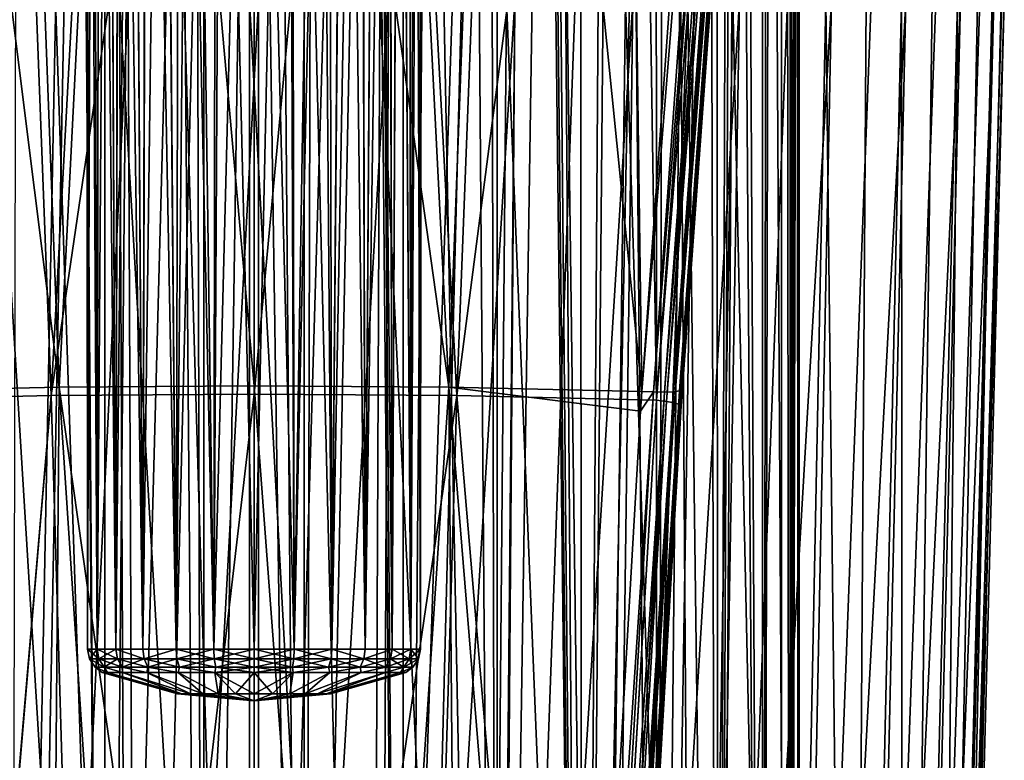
# Model space of a CAD drawing. Header units: metres. Extents: x -109 to 109, y -917 to 389.
# Tile 508 of 656: x -6 to 18, y -353 to -336. Entities that reach past the tile are written whole.
import ezdxf

# ---------------------------------------------------------------- set-up
doc = ezdxf.new("R2010")
doc.units = ezdxf.units.M
doc.layers.add('solid_24503124_XXX_01_SW0001', color=7, linetype='CONTINUOUS')
doc.layers.add('solid_24503124_XXX_01_SW0001_01', color=7, linetype='CONTINUOUS')

msp = doc.modelspace()

# ---------------------------------------------------------------- linework, layer by layer
at = {"layer": 'solid_24503124_XXX_01_SW0001'}
for points in [[(-3.557692, -390, 12.503706), (-3.557692, -103, 12.503706), (-5.794521, -103, 11.637158)], [(-5.794521, -390, 11.637158), (-3.557692, -390, 12.503706), (-5.794521, -103, 11.637158)], [(-1.199402, -390, 12.944548), (-1.199402, -103, 12.944548), (-3.557692, -103, 12.503706)], [(-3.557692, -390, 12.503706), (-1.199402, -390, 12.944548), (-3.557692, -103, 12.503706)], [(1.199402, -390, 12.944548), (1.199402, -103, 12.944548), (-1.199402, -103, 12.944548)], [(-1.199402, -390, 12.944548), (1.199402, -390, 12.944548), (-1.199402, -103, 12.944548)], [(-5.6197, -308.722595, -11.722584), (-4.213822, -309.298126, -12.298118), (-5.794586, -390, -11.637126)], [(-4.213822, -309.298126, -12.298118), (-3.557472, -390, -12.503769), (-5.794586, -390, -11.637126)], [(-4.213822, -309.298126, -12.298118), (-2.810516, -309.692566, -12.692556), (-3.557472, -390, -12.503769)], [(-2.810516, -309.692566, -12.692556), (-1.407892, -309.923553, -12.923538), (-3.557472, -390, -12.503769)], [(-1.407892, -309.923553, -12.923538), (-1.199508, -390, -12.944538), (-3.557472, -390, -12.503769)], [(-1.407892, -309.923553, -12.923538), (0, -310, -13), (-1.199508, -390, -12.944538)], [(0, -310, -13), (1.19961, -390, -12.944529), (-1.199508, -390, -12.944538)], [(-9.242851, -344.621948, -447.732666), (-4.648016, -344.521698, -448.40686), (-8.790738, -311.45105, -444.374847)], [(-4.648016, -344.521698, -448.40686), (-5.899179, -311.387421, -444.813049), (-8.790738, -311.45105, -444.374847)], [(-4.648016, -344.521698, -448.40686), (-2.961383, -311.348877, -445.078583), (-5.899179, -311.387421, -444.813049)], [(-4.648016, -344.521698, -448.40686), (0, -344.490173, -448.631805), (-2.961383, -311.348877, -445.078583)], [(0, -344.490173, -448.631805), (0.000022, -311.335968, -445.167511), (-2.961383, -311.348877, -445.078583)], [(-9.591358, -344.833862, -451.019348), (-6.097565, -311.875946, -448.775269), (-4.834893, -344.722687, -451.936066)], [(-4.834893, -344.722687, -451.936066), (-6.097565, -311.875946, -448.775269), (-3.061225, -311.837952, -449.091278)], [(-4.834893, -344.722687, -451.936066), (-3.061225, -311.837952, -449.091278), (-0.000002, -311.825226, -449.197083)], [(-3.970836, -350.76355, -122.874596), (-3.99316, -312.726898, -122.626282), (-3.836948, -312.787537, -123.522865)], [(-3.970836, -350.76355, -121.910316), (-3.943713, -312.746399, -121.723785), (-3.99316, -312.726898, -122.626282)], [(-3.970836, -350.76355, -122.874596), (-3.970836, -350.76355, -121.910316), (-3.99316, -312.726898, -122.626282)], [(-3.970836, -350.76355, -121.910316), (-3.740067, -350.76355, -120.974045), (-3.943713, -312.746399, -121.723785)], [(-3.740063, -350.76355, -123.810883), (-3.970836, -350.76355, -122.874596), (-3.836948, -312.787537, -123.522865)], [(-3.740067, -350.76355, -120.974045), (-3.687225, -312.843201, -120.84185), (-3.943713, -312.746399, -121.723785)], [(-3.740063, -350.76355, -123.810883), (-3.836948, -312.787537, -123.522865), (-3.470783, -312.919403, -124.380836)], [(-3.740067, -350.76355, -120.974045), (-3.291941, -350.76355, -120.120209), (-3.687225, -312.843201, -120.84185)], [(-3.291941, -350.76355, -120.120209), (-3.480132, -312.91626, -120.420479), (-3.687225, -312.843201, -120.84185)], [(-3.291925, -350.76355, -124.664734), (-3.740063, -350.76355, -123.810883), (-3.470783, -312.919403, -124.380836)], [(-3.291941, -350.76355, -120.120209), (-3.221632, -313.001007, -120.021576), (-3.480132, -312.91626, -120.420479)], [(-3.291925, -350.76355, -124.664734), (-3.470783, -312.919403, -124.380836), (-3.209871, -313.004761, -124.779236)], [(-3.291941, -350.76355, -120.120209), (-2.652501, -350.76355, -119.398422), (-3.221632, -313.001007, -120.021576)], [(-3.291925, -350.76355, -124.664734), (-3.209871, -313.004761, -124.779236), (-2.90109, -313.096558, -125.146301)], [(-2.652478, -350.76355, -125.386513), (-3.291925, -350.76355, -124.664734), (-2.90109, -313.096558, -125.146301)], [(-2.652501, -350.76355, -119.398422), (-2.915005, -313.092682, -119.653343), (-3.221632, -313.001007, -120.021576)], [(-2.652501, -350.76355, -119.398422), (-2.566177, -313.18515, -119.324112), (-2.915005, -313.092682, -119.653343)], [(-2.652478, -350.76355, -125.386513), (-2.90109, -313.096558, -125.146301), (-2.550211, -313.189117, -125.474083)], [(-2.652501, -350.76355, -119.398422), (-1.858908, -350.76355, -118.850639), (-2.566177, -313.18515, -119.324112)], [(-2.652478, -350.76355, -125.386513), (-2.550211, -313.189117, -125.474083), (-2.165034, -313.27655, -125.755882)], [(-1.858885, -350.76355, -125.934288), (-2.652478, -350.76355, -125.386513), (-2.165034, -313.27655, -125.755882)], [(-1.858908, -350.76355, -118.850639), (-2.182495, -313.272919, -119.040337), (-2.566177, -313.18515, -119.324112)], [(-1.858908, -350.76355, -118.850639), (-1.772144, -313.350586, -118.806442), (-2.182495, -313.272919, -119.040337)], [(-1.858885, -350.76355, -125.934288), (-2.165034, -313.27655, -125.755882), (-1.484551, -313.346313, -126.106766)], [(-1.858908, -350.76355, -118.850639), (-0.957271, -350.76355, -118.50869), (-1.772144, -313.350586, -118.806442)], [(-0.957259, -350.76355, -126.276222), (-1.858885, -350.76355, -125.934288), (-1.484551, -313.346313, -126.106766)], [(-0.957271, -350.76355, -118.50869), (-0.900248, -313.461578, -118.495079), (-1.772144, -313.350586, -118.806442)], [(-0.957259, -350.76355, -126.276222), (-1.484551, -313.346313, -126.106766), (-0.748785, -313.343964, -126.321747)], [(-0.957271, -350.76355, -118.50869), (0, -350.76355, -118.392456), (-0.900248, -313.461578, -118.495079)], [(-6.019199, -335.321045, -417.093933), (-5.552467, -388.292511, -415.787689), (-8.166162, -388.292511, -414.587494)], [(-6.216092, -335.321045, -383.477722), (-5.734091, -388.292511, -384.778412), (-2.960376, -388.292511, -384.017731)], [(-6.216092, -335.321045, -383.477722), (-2.960376, -388.292511, -384.017731), (-4.730639, -335.321045, -382.999786)], [(-4.52825, -335.321045, -417.554443), (-5.552467, -388.292511, -415.787689), (-6.019199, -335.321045, -417.093933)], [(-3.002837, -335.321045, -417.88324), (-2.770032, -388.292511, -416.515808), (-5.552467, -388.292511, -415.787689)], [(-3.002837, -335.321045, -417.88324), (-5.552467, -388.292511, -415.787689), (-4.52825, -335.321045, -417.554443)], [(-4.730639, -335.321045, -382.999786), (-2.960376, -388.292511, -384.017731), (-3.209183, -335.321045, -382.653137)], [(-3.209183, -335.321045, -382.653137), (-2.960376, -388.292511, -384.017731), (-0.09664, -388.292511, -383.750275)], [(-3.209183, -335.321045, -382.653137), (-0.09664, -388.292511, -383.750275), (-1.663303, -335.321045, -382.440399)], [(-1.454572, -335.321045, -418.077881), (-2.770032, -388.292511, -416.515808), (-3.002837, -335.321045, -417.88324)], [(0.104764, -335.321045, -418.13681), (0.09664, -388.292511, -416.749725), (-2.770032, -388.292511, -416.515808)], [(0.104764, -335.321045, -418.13681), (-2.770032, -388.292511, -416.515808), (-1.454572, -335.321045, -418.077881)], [(-1.663303, -335.321045, -382.440399), (-0.09664, -388.292511, -383.750275), (-0.104764, -335.321045, -382.36319)], [(-9.242851, -344.621948, -447.732666), (-4.922586, -377.419952, -452.78067), (-4.648016, -344.521698, -448.40686)], [(-4.648016, -344.521698, -448.40686), (-4.922586, -377.419952, -452.78067), (-2.470459, -377.395081, -453.008026)], [(-4.648016, -344.521698, -448.40686), (0.000002, -377.386749, -453.084137), (0, -344.490173, -448.631805)], [(-9.591358, -344.833862, -451.019348), (-4.834893, -344.722687, -451.936066), (-7.657522, -377.604858, -455.109009)], [(-9.242851, -344.621948, -447.732666), (-7.337974, -377.461029, -452.405151), (-4.922586, -377.419952, -452.78067)], [(-4.834893, -344.722687, -451.936066), (-7.647171, -377.804321, -455.135773), (-7.657522, -377.604858, -455.109009)], [(-4.834893, -344.722687, -451.936066), (-3.869507, -377.734222, -455.788391), (-7.647171, -377.804321, -455.135773)], [(-4.834893, -344.722687, -451.936066), (0, -344.685608, -452.241638), (-3.869507, -377.734222, -455.788391)], [(0, -344.685608, -452.241638), (0.000002, -377.71051, -456.008972), (-3.869507, -377.734222, -455.788391)], [(-3.695816, -350.997131, -120.990822), (-3.740067, -350.76355, -120.974045), (-3.970836, -350.76355, -121.910316)], [(-3.923856, -350.997131, -121.916016), (-3.970836, -350.76355, -121.910316), (-3.970836, -350.76355, -122.874596)], [(-3.923856, -350.997131, -121.916016), (-3.695816, -350.997131, -120.990822), (-3.970836, -350.76355, -121.910316)], [(-3.923856, -350.997131, -122.868896), (-3.970836, -350.76355, -122.874596), (-3.740063, -350.76355, -123.810883)], [(-3.923856, -350.997131, -122.868896), (-3.923856, -350.997131, -121.916016), (-3.970836, -350.76355, -122.874596)], [(-3.695816, -350.997131, -123.794098), (-3.923856, -350.997131, -122.868896), (-3.740063, -350.76355, -123.810883)], [(-3.252988, -350.997131, -120.147079), (-3.291941, -350.76355, -120.120209), (-3.740067, -350.76355, -120.974045)], [(-3.695816, -350.997131, -120.990822), (-3.252988, -350.997131, -120.147079), (-3.740067, -350.76355, -120.974045)], [(-3.695816, -350.997131, -123.794098), (-3.740063, -350.76355, -123.810883), (-3.291925, -350.76355, -124.664734)], [(-3.252988, -350.997131, -124.637833), (-3.695816, -350.997131, -123.794098), (-3.291925, -350.76355, -124.664734)], [(-2.621109, -350.997131, -119.433838), (-2.652501, -350.76355, -119.398422), (-3.291941, -350.76355, -120.120209)], [(-3.252988, -350.997131, -120.147079), (-2.621109, -350.997131, -119.433838), (-3.291941, -350.76355, -120.120209)], [(-2.621109, -350.997131, -125.351074), (-3.291925, -350.76355, -124.664734), (-2.652478, -350.76355, -125.386513)], [(-2.621109, -350.997131, -125.351074), (-3.252988, -350.997131, -124.637833), (-3.291925, -350.76355, -124.664734)], [(-2.621109, -350.997131, -119.433838), (-1.858908, -350.76355, -118.850639), (-2.652501, -350.76355, -119.398422)], [(-2.621109, -350.997131, -125.351074), (-2.652478, -350.76355, -125.386513), (-1.858885, -350.76355, -125.934288)], [(-2.621109, -350.997131, -119.433838), (-1.8369, -350.997131, -118.89254), (-1.858908, -350.76355, -118.850639)], [(-1.8369, -350.997131, -125.89238), (-2.621109, -350.997131, -125.351074), (-1.858885, -350.76355, -125.934288)], [(-0.945937, -350.997131, -118.554642), (-0.957271, -350.76355, -118.50869), (-1.858908, -350.76355, -118.850639)], [(-1.8369, -350.997131, -118.89254), (-0.945937, -350.997131, -118.554642), (-1.858908, -350.76355, -118.850639)], [(-1.8369, -350.997131, -125.89238), (-1.858885, -350.76355, -125.934288), (-0.957259, -350.76355, -126.276222)], [(-0.945937, -350.997131, -126.230278), (-1.8369, -350.997131, -125.89238), (-0.957259, -350.76355, -126.276222)], [(0, -350.997131, -118.439781), (0, -350.76355, -118.392456), (-0.957271, -350.76355, -118.50869)], [(-0.945937, -350.997131, -118.554642), (0, -350.997131, -118.439781), (-0.957271, -350.76355, -118.50869)], [(0.945937, -350.997131, -118.554642), (0, -350.76355, -118.392456), (0, -350.997131, -118.439781)], [(-3.569726, -351.194183, -121.038635), (-3.695816, -350.997131, -120.990822), (-3.923856, -350.997131, -121.916016)], [(-3.789986, -351.194183, -121.932266), (-3.923856, -350.997131, -121.916016), (-3.923856, -350.997131, -122.868896)], [(-3.789986, -351.194183, -121.932266), (-3.569726, -351.194183, -121.038635), (-3.923856, -350.997131, -121.916016)], [(-3.789986, -351.194183, -122.852646), (-3.923856, -350.997131, -122.868896), (-3.695816, -350.997131, -123.794098)], [(-3.789986, -351.194183, -122.852646), (-3.789986, -351.194183, -121.932266), (-3.923856, -350.997131, -122.868896)], [(-3.569726, -351.194183, -123.746277), (-3.789986, -351.194183, -122.852646), (-3.695816, -350.997131, -123.794098)], [(-3.142006, -351.194183, -120.223686), (-3.252988, -350.997131, -120.147079), (-3.695816, -350.997131, -120.990822)], [(-3.569726, -351.194183, -121.038635), (-3.142006, -351.194183, -120.223686), (-3.695816, -350.997131, -120.990822)], [(-3.569726, -351.194183, -123.746277), (-3.695816, -350.997131, -123.794098), (-3.252988, -350.997131, -124.637833)], [(-3.142006, -351.194183, -124.561226), (-3.569726, -351.194183, -123.746277), (-3.252988, -350.997131, -124.637833)], [(-2.531684, -351.194183, -119.534775), (-2.621109, -350.997131, -119.433838), (-3.252988, -350.997131, -120.147079)], [(-3.142006, -351.194183, -120.223686), (-2.531684, -351.194183, -119.534775), (-3.252988, -350.997131, -120.147079)], [(-3.142006, -351.194183, -124.561226), (-3.252988, -350.997131, -124.637833), (-2.621109, -350.997131, -125.351074)], [(-2.531684, -351.194183, -125.250137), (-3.142006, -351.194183, -124.561226), (-2.621109, -350.997131, -125.351074)], [(-1.77423, -351.194183, -119.01194), (-1.8369, -350.997131, -118.89254), (-2.621109, -350.997131, -119.433838)], [(-2.531684, -351.194183, -119.534775), (-1.77423, -351.194183, -119.01194), (-2.621109, -350.997131, -119.433838)], [(-2.531684, -351.194183, -125.250137), (-2.621109, -350.997131, -125.351074), (-1.8369, -350.997131, -125.89238)], [(-1.77423, -351.194183, -125.772972), (-2.531684, -351.194183, -125.250137), (-1.8369, -350.997131, -125.89238)], [(-0.913665, -351.194183, -118.685577), (-0.945937, -350.997131, -118.554642), (-1.8369, -350.997131, -118.89254)], [(-1.77423, -351.194183, -119.01194), (-0.913665, -351.194183, -118.685577), (-1.8369, -350.997131, -118.89254)], [(-1.77423, -351.194183, -125.772972), (-1.8369, -350.997131, -125.89238), (-0.945937, -350.997131, -126.230278)], [(-0.913665, -351.194183, -126.099342), (-1.77423, -351.194183, -125.772972), (-0.945937, -350.997131, -126.230278)], [(0, -351.194183, -118.574638), (0, -350.997131, -118.439781), (-0.945937, -350.997131, -118.554642)], [(-0.913665, -351.194183, -118.685577), (0, -351.194183, -118.574638), (-0.945937, -350.997131, -118.554642)], [(0.913665, -351.194183, -118.685577), (0, -350.997131, -118.439781), (0, -351.194183, -118.574638)], [(0.913665, -351.194183, -118.685577), (0.945937, -350.997131, -118.554642), (0, -350.997131, -118.439781)], [(-3.789986, -351.194183, -122.852646), (-3.493782, -351.322937, -123.328583), (-3.617021, -351.322937, -122.392426)], [(-3.569726, -351.194183, -123.746277), (-3.493782, -351.322937, -123.328583), (-3.789986, -351.194183, -122.852646)], [(-3.789986, -351.194183, -121.932266), (-3.617021, -351.322937, -122.392426), (-3.493766, -351.322937, -121.456276)], [(-3.789986, -351.194183, -122.852646), (-3.617021, -351.322937, -122.392426), (-3.789986, -351.194183, -121.932266)], [(-3.789986, -351.194183, -121.932266), (-3.493766, -351.322937, -121.456276), (-3.569726, -351.194183, -121.038635)], [(-1.826507, -351.829285, -122.614235), (-3.617021, -351.322937, -122.392426), (-3.493782, -351.322937, -123.328583)], [(-1.826507, -351.829285, -122.170677), (-3.493766, -351.322937, -121.456276), (-3.617021, -351.322937, -122.392426)], [(-1.826507, -351.829285, -122.614235), (-1.826507, -351.829285, -122.170677), (-3.617021, -351.322937, -122.392426)], [(-3.569726, -351.194183, -123.746277), (-3.132433, -351.322937, -124.200966), (-3.493782, -351.322937, -123.328583)], [(-3.142006, -351.194183, -124.561226), (-3.132433, -351.322937, -124.200966), (-3.569726, -351.194183, -123.746277)], [(-3.569726, -351.194183, -121.038635), (-3.493766, -351.322937, -121.456276), (-3.132419, -351.322937, -120.583923)], [(-3.569726, -351.194183, -121.038635), (-3.132419, -351.322937, -120.583923), (-3.142006, -351.194183, -120.223686)], [(-1.720357, -351.829285, -123.044899), (-3.493782, -351.322937, -123.328583), (-3.132433, -351.322937, -124.200966)], [(-1.720357, -351.829285, -123.044899), (-1.826507, -351.829285, -122.614235), (-3.493782, -351.322937, -123.328583)], [(-1.720357, -351.829285, -121.740013), (-3.132419, -351.322937, -120.583923), (-3.493766, -351.322937, -121.456276)], [(-1.826507, -351.829285, -122.170677), (-1.720357, -351.829285, -121.740013), (-3.493766, -351.322937, -121.456276)], [(-3.142006, -351.194183, -124.561226), (-2.557611, -351.322937, -124.950089), (-3.132433, -351.322937, -124.200966)], [(-2.531684, -351.194183, -125.250137), (-2.557611, -351.322937, -124.950089), (-3.142006, -351.194183, -124.561226)], [(-3.142006, -351.194183, -120.223686), (-3.132419, -351.322937, -120.583923), (-2.557601, -351.322937, -119.834816)], [(-3.142006, -351.194183, -120.223686), (-2.557601, -351.322937, -119.834816), (-2.531684, -351.194183, -119.534775)], [(-1.514226, -351.829285, -123.437653), (-3.132433, -351.322937, -124.200966), (-2.557611, -351.322937, -124.950089)], [(-1.514226, -351.829285, -123.437653), (-1.720357, -351.829285, -123.044899), (-3.132433, -351.322937, -124.200966)], [(-1.514226, -351.829285, -121.34726), (-2.557601, -351.322937, -119.834816), (-3.132419, -351.322937, -120.583923)], [(-1.720357, -351.829285, -121.740013), (-1.514226, -351.829285, -121.34726), (-3.132419, -351.322937, -120.583923)], [(-2.531684, -351.194183, -125.250137), (-1.808502, -351.322937, -125.524895), (-2.557611, -351.322937, -124.950089)], [(-1.220094, -351.829285, -123.769661), (-2.557611, -351.322937, -124.950089), (-1.808502, -351.322937, -125.524895)], [(-1.220094, -351.829285, -123.769661), (-1.514226, -351.829285, -123.437653), (-2.557611, -351.322937, -124.950089)], [(-2.531684, -351.194183, -119.534775), (-2.557601, -351.322937, -119.834816), (-1.808491, -351.322937, -119.26001)], [(-1.220094, -351.829285, -121.015259), (-1.808491, -351.322937, -119.26001), (-2.557601, -351.322937, -119.834816)], [(-1.514226, -351.829285, -121.34726), (-1.220094, -351.829285, -121.015259), (-2.557601, -351.322937, -119.834816)], [(-1.77423, -351.194183, -125.772972), (-1.808502, -351.322937, -125.524895), (-2.531684, -351.194183, -125.250137)], [(-2.531684, -351.194183, -119.534775), (-1.808491, -351.322937, -119.26001), (-1.77423, -351.194183, -119.01194)], [(-1.77423, -351.194183, -125.772972), (-0.936148, -351.322937, -125.88623), (-1.808502, -351.322937, -125.524895)], [(-0.855055, -351.829285, -124.021629), (-1.808502, -351.322937, -125.524895), (-0.936148, -351.322937, -125.88623)], [(-0.855055, -351.829285, -124.021629), (-1.220094, -351.829285, -123.769661), (-1.808502, -351.322937, -125.524895)], [(-1.77423, -351.194183, -119.01194), (-1.808491, -351.322937, -119.26001), (-0.93609, -351.322937, -118.898666)], [(-0.855055, -351.829285, -120.763283), (-0.93609, -351.322937, -118.898666), (-1.808491, -351.322937, -119.26001)], [(-1.220094, -351.829285, -121.015259), (-0.855055, -351.829285, -120.763283), (-1.808491, -351.322937, -119.26001)], [(-0.913665, -351.194183, -126.099342), (-0.936148, -351.322937, -125.88623), (-1.77423, -351.194183, -125.772972)], [(-1.77423, -351.194183, -119.01194), (-0.93609, -351.322937, -118.898666), (-0.913665, -351.194183, -118.685577)], [(0, -351.194183, -126.210281), (0, -351.322937, -126.009476), (-0.936148, -351.322937, -125.88623)], [(0, -351.194183, -126.210281), (-0.936148, -351.322937, -125.88623), (-0.913665, -351.194183, -126.099342)], [(-0.440322, -351.829285, -124.178917), (-0.855055, -351.829285, -124.021629), (-0.936148, -351.322937, -125.88623)], [(-0.440322, -351.829285, -120.606003), (0, -351.829285, -120.552536), (-0.93609, -351.322937, -118.898666)], [(-0.855055, -351.829285, -120.763283), (-0.440322, -351.829285, -120.606003), (-0.93609, -351.322937, -118.898666)], [(-0.913665, -351.194183, -118.685577), (0, -351.322937, -118.775436), (0, -351.194183, -118.574638)], [(-1.826507, -351.829285, -122.170677), (0, -352, -122.392456), (-1.720357, -351.829285, -121.740013)], [(-1.826507, -351.829285, -122.614235), (0, -352, -122.392456), (-1.826507, -351.829285, -122.170677)], [(-1.720357, -351.829285, -123.044899), (0, -352, -122.392456), (-1.826507, -351.829285, -122.614235)], [(-1.720357, -351.829285, -121.740013), (0, -352, -122.392456), (-1.514226, -351.829285, -121.34726)], [(-1.514226, -351.829285, -123.437653), (0, -352, -122.392456), (-1.720357, -351.829285, -123.044899)], [(-1.514226, -351.829285, -121.34726), (0, -352, -122.392456), (-1.220094, -351.829285, -121.015259)], [(-1.220094, -351.829285, -123.769661), (0, -352, -122.392456), (-1.514226, -351.829285, -123.437653)], [(-1.220094, -351.829285, -121.015259), (0, -352, -122.392456), (-0.855055, -351.829285, -120.763283)], [(-0.855055, -351.829285, -124.021629), (0, -352, -122.392456), (-1.220094, -351.829285, -123.769661)], [(-0.855055, -351.829285, -120.763283), (0, -352, -122.392456), (-0.440322, -351.829285, -120.606003)], [(-0.440322, -351.829285, -124.178917), (0, -352, -122.392456), (-0.855055, -351.829285, -124.021629)]]:
    msp.add_3dface(points, dxfattribs=at)
at = {"layer": 'solid_24503124_XXX_01_SW0001_01'}
for points in [[(3.557692, -390, 12.503706), (3.557692, -103, 12.503706), (1.199402, -103, 12.944548)], [(1.199402, -390, 12.944548), (3.557692, -390, 12.503706), (1.199402, -103, 12.944548)], [(5.794521, -390, 11.637158), (5.794521, -103, 11.637158), (3.557692, -103, 12.503706)], [(3.557692, -390, 12.503706), (5.794521, -390, 11.637158), (3.557692, -103, 12.503706)], [(6.604911, -285.000854, 11.197104), (5.794521, -103, 11.637158), (5.794521, -390, 11.637158)], [(11.473678, -297.725769, -6.11185), (12.12214, -103, -4.696138), (12.122142, -390, -4.696133)], [(12.122142, -390, -4.696133), (12.12214, -103, -4.696138), (12.778635, -103, -2.388779)], [(12.778636, -390, -2.388776), (12.122142, -390, -4.696133), (12.778635, -103, -2.388779)], [(12.778636, -390, -2.388776), (12.778635, -103, -2.388779), (13, -103)], [(12.778636, -390, -2.388776), (13, -103), (13, -272.08847)], [(12.778636, -390, -2.388776), (13, -272.08847), (13, -297.91153)], [(6.604911, -285.000854, 11.197104), (5.794521, -390, 11.637158), (7.834294, -390, 10.374181)], [(6.719104, -286.493469, 11.128955), (6.604911, -285.000854, 11.197104), (7.834294, -390, 10.374181)], [(7.085946, -288.083557, 10.899054), (6.719104, -286.493469, 11.128955), (7.834294, -390, 10.374181)], [(7.755236, -289.852539, 10.433423), (7.085946, -288.083557, 10.899054), (7.834294, -390, 10.374181)], [(8.713573, -291.730743, 9.647469), (7.755236, -289.852539, 10.433423), (7.834294, -390, 10.374181)], [(8.713573, -291.730743, 9.647469), (7.834294, -390, 10.374181), (9.607066, -390, 8.758096)], [(9.804378, -293.512207, 8.536638), (8.713573, -291.730743, 9.647469), (9.607066, -390, 8.758096)], [(9.804378, -293.512207, 8.536638), (9.607066, -390, 8.758096), (11.052835, -390, 6.84358)], [(10.812703, -294.99176, 7.217024), (9.804378, -293.512207, 8.536638), (11.052835, -390, 6.84358)], [(11.634952, -296.125641, 5.798957), (10.812703, -294.99176, 7.217024), (11.052835, -390, 6.84358)], [(11.634952, -296.125641, 5.798957), (11.052835, -390, 6.84358), (12.122123, -390, 4.696183)], [(12.252804, -296.945709, 4.343824), (11.634952, -296.125641, 5.798957), (12.122123, -390, 4.696183)], [(12.252804, -296.945709, 4.343824), (12.122123, -390, 4.696183), (12.778644, -390, 2.388729)], [(12.677819, -297.497833, 2.876266), (12.252804, -296.945709, 4.343824), (12.778644, -390, 2.388729)], [(12.921742, -297.813049, 1.424283), (12.677819, -297.497833, 2.876266), (12.778644, -390, 2.388729)], [(11.473678, -297.725769, -6.11185), (12.122142, -390, -4.696133), (11.052779, -390, -6.843673)], [(11.343034, -299.232788, -6.35103), (11.473678, -297.725769, -6.11185), (11.052779, -390, -6.843673)], [(12.921742, -297.813049, 1.424283), (12.778644, -390, 2.388729), (13, -390)], [(13, -297.91153), (12.921742, -297.813049, 1.424283), (13, -390)], [(12.778636, -390, -2.388776), (13, -297.91153), (13, -390)], [(11.039207, -300.872162, -6.86556), (11.343034, -299.232788, -6.35103), (11.052779, -390, -6.843673)], [(11.039207, -300.872162, -6.86556), (11.052779, -390, -6.843673), (9.607141, -390, -8.758013)], [(10.472744, -302.698151, -7.702054), (11.039207, -300.872162, -6.86556), (9.607141, -390, -8.758013)], [(9.5764, -304.582245, -8.791619), (10.472744, -302.698151, -7.702054), (9.607141, -390, -8.758013)], [(9.5764, -304.582245, -8.791619), (9.607141, -390, -8.758013), (7.834188, -390, -10.374262)], [(8.403482, -306.276123, -9.918744), (9.5764, -304.582245, -8.791619), (7.834188, -390, -10.374262)], [(7.048429, -307.667633, -10.923353), (8.403482, -306.276123, -9.918744), (7.834188, -390, -10.374262)], [(5.6197, -308.722595, -11.722584), (7.048429, -307.667633, -10.923353), (5.79467, -390, -11.637084)], [(7.048429, -307.667633, -10.923353), (7.834188, -390, -10.374262), (5.79467, -390, -11.637084)], [(5.6197, -308.722595, -11.722584), (5.79467, -390, -11.637084), (3.557568, -390, -12.503741)], [(4.216457, -309.297211, -12.297215), (5.6197, -308.722595, -11.722584), (3.557568, -390, -12.503741)], [(2.808654, -309.692963, -12.692969), (4.216457, -309.297211, -12.297215), (3.557568, -390, -12.503741)], [(2.808654, -309.692963, -12.692969), (3.557568, -390, -12.503741), (1.19961, -390, -12.944529)], [(1.399617, -309.924438, -12.924437), (2.808654, -309.692963, -12.692969), (1.19961, -390, -12.944529)], [(0, -310, -13), (1.399617, -309.924438, -12.924437), (1.19961, -390, -12.944529)], [(0, -344.490173, -448.631805), (4.648016, -344.521698, -448.40686), (0.000022, -311.335968, -445.167511)], [(4.648016, -344.521698, -448.40686), (2.961424, -311.348877, -445.078583), (0.000022, -311.335968, -445.167511)], [(4.648016, -344.521698, -448.40686), (5.899212, -311.387421, -444.813049), (2.961424, -311.348877, -445.078583)], [(4.648016, -344.521698, -448.40686), (9.242849, -344.622009, -447.732666), (5.899212, -311.387421, -444.813049)], [(9.242849, -344.622009, -447.732666), (8.790757, -311.45105, -444.374847), (5.899212, -311.387421, -444.813049)], [(9.242849, -344.622009, -447.732666), (11.600146, -311.707001, -443.788971), (8.790757, -311.45105, -444.374847)], [(11.88449, -311.731506, -443.773163), (11.600146, -311.707001, -443.788971), (9.242849, -344.622009, -447.732666)], [(-4.834893, -344.722687, -451.936066), (-0.000002, -311.825226, -449.197083), (0, -344.685608, -452.241638)], [(0, -344.685608, -452.241638), (-0.000002, -311.825226, -449.197083), (3.061221, -311.837952, -449.091278)], [(0, -344.685608, -452.241638), (3.061221, -311.837952, -449.091278), (4.834893, -344.722687, -451.936066)], [(4.834893, -344.722687, -451.936066), (3.061221, -311.837952, -449.091278), (6.097562, -311.875946, -448.775269)], [(4.834893, -344.722687, -451.936066), (6.097562, -311.875946, -448.775269), (9.084633, -311.938721, -448.253235)], [(4.834893, -344.722687, -451.936066), (9.084633, -311.938721, -448.253235), (9.591358, -344.833862, -451.019348)], [(9.591358, -344.833862, -451.019348), (9.084633, -311.938721, -448.253235), (11.999027, -312.025452, -447.532227)], [(9.521273, -344.635376, -447.728149), (11.88449, -311.731506, -443.773163), (9.242849, -344.622009, -447.732666)], [(9.521273, -344.635376, -447.728149), (12.157128, -311.743988, -443.858093), (11.88449, -311.731506, -443.773163)], [(9.784682, -344.640717, -447.819427), (12.157128, -311.743988, -443.858093), (9.521273, -344.635376, -447.728149)], [(9.784682, -344.640717, -447.819427), (12.383258, -311.74292, -444.032928), (12.157128, -311.743988, -443.858093)], [(10.001331, -344.631989, -447.994751), (12.383258, -311.74292, -444.032928), (9.784682, -344.640717, -447.819427)], [(10.001331, -344.631989, -447.994751), (12.53401, -311.728394, -444.27533), (12.383258, -311.74292, -444.032928)], [(10.144904, -344.61026, -448.232788), (12.53401, -311.728394, -444.27533), (10.001331, -344.631989, -447.994751)], [(10.144904, -344.61026, -448.232788), (10.197534, -344.584656, -448.505493), (12.53401, -311.728394, -444.27533)], [(12.53401, -311.728394, -444.27533), (10.197534, -344.584656, -448.505493), (11.299844, -328.614136, -446.500305)], [(12.233603, -312.05484, -447.422729), (9.591358, -344.833862, -451.019348), (11.999027, -312.025452, -447.532227)], [(12.233603, -312.05484, -447.422729), (9.832156, -344.862244, -450.913177), (9.591358, -344.833862, -451.019348)], [(12.233603, -312.05484, -447.422729), (12.41993, -312.087128, -447.24353), (9.832156, -344.862244, -450.913177)], [(12.41993, -312.087128, -447.24353), (10.02436, -344.895477, -450.734344), (9.832156, -344.862244, -450.913177)], [(12.41993, -312.087128, -447.24353), (12.538246, -312.118896, -447.013611), (10.02436, -344.895477, -450.734344)], [(12.538246, -312.118896, -447.013611), (10.146963, -344.930267, -450.502411), (10.02436, -344.895477, -450.734344)], [(12.538246, -312.118896, -447.013611), (12.576003, -312.146729, -446.757324), (10.146963, -344.930267, -450.502411)], [(10.146963, -344.930267, -450.502411), (12.576003, -312.146729, -446.757324), (10.186554, -344.962769, -450.242767)], [(10.186554, -344.962769, -450.242767), (12.576003, -312.146729, -446.757324), (10.197534, -344.584656, -448.505493)], [(12.576003, -312.146729, -446.757324), (11.299844, -328.614136, -446.500305), (10.197534, -344.584656, -448.505493)], [(3.740067, -350.76355, -123.810867), (3.470787, -312.919403, -124.380836), (3.836951, -312.787537, -123.522858)], [(3.740063, -350.76355, -120.97403), (3.687126, -312.843231, -120.841614), (3.479981, -312.91629, -120.420219)], [(3.740063, -350.76355, -120.97403), (3.943689, -312.746399, -121.72364), (3.687126, -312.843231, -120.841614)], [(3.740063, -350.76355, -120.97403), (3.970836, -350.76355, -121.910316), (3.943689, -312.746399, -121.72364)], [(3.970836, -350.76355, -122.874603), (3.740067, -350.76355, -123.810867), (3.836951, -312.787537, -123.522858)], [(3.970836, -350.76355, -122.874603), (3.836951, -312.787537, -123.522858), (3.993163, -312.726898, -122.626236)], [(3.970836, -350.76355, -121.910316), (3.993163, -312.726898, -122.626236), (3.943689, -312.746399, -121.72364)], [(3.970836, -350.76355, -121.910316), (3.970836, -350.76355, -122.874603), (3.993163, -312.726898, -122.626236)], [(2.652501, -350.76355, -125.38649), (2.550212, -313.189117, -125.474083), (2.901091, -313.096558, -125.146301)], [(2.652478, -350.76355, -119.398399), (2.914765, -313.092743, -119.653091), (2.565923, -313.185211, -119.323898)], [(2.652478, -350.76355, -119.398399), (3.291925, -350.76355, -120.120186), (2.914765, -313.092743, -119.653091)], [(2.652501, -350.76355, -125.38649), (2.901091, -313.096558, -125.146301), (3.209873, -313.00473, -124.779236)], [(3.291941, -350.76355, -124.664711), (2.652501, -350.76355, -125.38649), (3.209873, -313.00473, -124.779236)], [(3.291925, -350.76355, -120.120186), (3.22143, -313.001068, -120.021301), (2.914765, -313.092743, -119.653091)], [(3.291941, -350.76355, -124.664711), (3.209873, -313.00473, -124.779236), (3.470787, -312.919403, -124.380836)], [(3.291925, -350.76355, -120.120186), (3.479981, -312.91629, -120.420219), (3.22143, -313.001068, -120.021301)], [(3.291925, -350.76355, -120.120186), (3.740063, -350.76355, -120.97403), (3.479981, -312.91629, -120.420219)], [(3.740067, -350.76355, -123.810867), (3.291941, -350.76355, -124.664711), (3.470787, -312.919403, -124.380836)], [(-0.957259, -350.76355, -126.276222), (0, -313.3349, -126.392456), (0, -350.76355, -126.392456)], [(-0.957259, -350.76355, -126.276222), (-0.748785, -313.343964, -126.321747), (0, -313.3349, -126.392456)], [(0, -350.76355, -126.392456), (0, -313.3349, -126.392456), (0.810462, -313.345154, -126.309494)], [(0.957271, -350.76355, -126.276222), (0, -350.76355, -126.392456), (0.810462, -313.345154, -126.309494)], [(0.957271, -350.76355, -126.276222), (0.810462, -313.345154, -126.309494), (1.564037, -313.343506, -126.074005)], [(0.957259, -350.76355, -118.50869), (1.771927, -313.350616, -118.806335), (0.900156, -313.461578, -118.495056)], [(0.957259, -350.76355, -118.50869), (1.858885, -350.76355, -118.850632), (1.771927, -313.350616, -118.806335)], [(1.858908, -350.76355, -125.934273), (0.957271, -350.76355, -126.276222), (1.564037, -313.343506, -126.074005)], [(1.858908, -350.76355, -125.934273), (1.564037, -313.343506, -126.074005), (2.165034, -313.27655, -125.755882)], [(1.858885, -350.76355, -118.850632), (2.18225, -313.27298, -119.040176), (1.771927, -313.350616, -118.806335)], [(1.858885, -350.76355, -118.850632), (2.652478, -350.76355, -119.398399), (2.18225, -313.27298, -119.040176)], [(1.858908, -350.76355, -125.934273), (2.165034, -313.27655, -125.755882), (2.550212, -313.189117, -125.474083)], [(2.652501, -350.76355, -125.38649), (1.858908, -350.76355, -125.934273), (2.550212, -313.189117, -125.474083)], [(2.652478, -350.76355, -119.398399), (2.565923, -313.185211, -119.323898), (2.18225, -313.27298, -119.040176)], [(-0.900248, -313.461578, -118.495079), (0, -350.76355, -118.392456), (0, -313.5, -118.392456)], [(0.957259, -350.76355, -118.50869), (0.900156, -313.461578, -118.495056), (0, -313.5, -118.392456)], [(0.957259, -350.76355, -118.50869), (0, -313.5, -118.392456), (0, -350.76355, -118.392456)], [(-0.104764, -335.321045, -382.36319), (-0.09664, -388.292511, -383.750275), (2.770032, -388.292511, -383.984192)], [(1.454572, -335.321045, -382.422119), (-0.104764, -335.321045, -382.36319), (2.770032, -388.292511, -383.984192)], [(3.209183, -335.321045, -417.846863), (2.960376, -388.292511, -416.482269), (0.09664, -388.292511, -416.749725)], [(1.663303, -335.321045, -418.059601), (0.09664, -388.292511, -416.749725), (0.104764, -335.321045, -418.13681)], [(3.209183, -335.321045, -417.846863), (0.09664, -388.292511, -416.749725), (1.663303, -335.321045, -418.059601)], [(1.454572, -335.321045, -382.422119), (2.770032, -388.292511, -383.984192), (3.002837, -335.321045, -382.61676)], [(3.002837, -335.321045, -382.61676), (2.770032, -388.292511, -383.984192), (5.552467, -388.292511, -384.712311)], [(6.216092, -335.321045, -417.022278), (5.734091, -388.292511, -415.721588), (2.960376, -388.292511, -416.482269)], [(4.730639, -335.321045, -417.500214), (2.960376, -388.292511, -416.482269), (3.209183, -335.321045, -417.846863)], [(6.216092, -335.321045, -417.022278), (2.960376, -388.292511, -416.482269), (4.730639, -335.321045, -417.500214)], [(3.002837, -335.321045, -382.61676), (5.552467, -388.292511, -384.712311), (4.52825, -335.321045, -382.945557)], [(4.52825, -335.321045, -382.945557), (5.552467, -388.292511, -384.712311), (6.019199, -335.321045, -383.406067)], [(6.019199, -335.321045, -383.406067), (5.552467, -388.292511, -384.712311), (8.166162, -388.292511, -385.912506)], [(9.034129, -335.321045, -415.688049), (8.333549, -388.292511, -414.490845), (5.734091, -388.292511, -415.721588)], [(7.654237, -335.321045, -416.416656), (5.734091, -388.292511, -415.721588), (6.216092, -335.321045, -417.022278)], [(9.034129, -335.321045, -415.688049), (5.734091, -388.292511, -415.721588), (7.654237, -335.321045, -416.416656)], [(6.019199, -335.321045, -383.406067), (8.166162, -388.292511, -385.912506), (7.46434, -335.321045, -383.994781)], [(7.46434, -335.321045, -383.994781), (8.166162, -388.292511, -385.912506), (8.852672, -335.321045, -384.707184)], [(8.852672, -335.321045, -384.707184), (8.166162, -388.292511, -385.912506), (10.531743, -388.292511, -387.54834)], [(11.577668, -335.321045, -413.884735), (10.679805, -388.292511, -412.827423), (8.333549, -388.292511, -414.490845)], [(10.345265, -335.321045, -414.841919), (8.333549, -388.292511, -414.490845), (9.034129, -335.321045, -415.688049)], [(11.577668, -335.321045, -413.884735), (8.333549, -388.292511, -414.490845), (10.345265, -335.321045, -414.841919)], [(8.852672, -335.321045, -384.707184), (10.531743, -388.292511, -387.54834), (10.173629, -335.321045, -385.537903)], [(10.173629, -335.321045, -385.537903), (10.531743, -388.292511, -387.54834), (11.417159, -335.321045, -386.48056)], [(11.417159, -335.321045, -386.48056), (10.531743, -388.292511, -387.54834), (12.577357, -388.292511, -389.570099)], [(13.769425, -335.321045, -411.667145), (12.701596, -388.292511, -410.78183), (10.679805, -388.292511, -412.827423)], [(12.721957, -335.321045, -412.823792), (10.679805, -388.292511, -412.827423), (11.577668, -335.321045, -413.884735)], [(13.769425, -335.321045, -411.667145), (10.679805, -388.292511, -412.827423), (12.721957, -335.321045, -412.823792)], [(11.417159, -335.321045, -386.48056), (12.577357, -388.292511, -389.570099), (12.573798, -335.321045, -387.528046)], [(12.573798, -335.321045, -387.528046), (12.577357, -388.292511, -389.570099), (13.634743, -335.321045, -388.672333)], [(13.634743, -335.321045, -388.672333), (12.577357, -388.292511, -389.570099), (14.240854, -388.292511, -391.916443)], [(15.542806, -335.321045, -409.102661), (14.337494, -388.292511, -408.416168), (12.701596, -388.292511, -410.78183)], [(14.712099, -335.321045, -410.423615), (12.701596, -388.292511, -410.78183), (13.769425, -335.321045, -411.667145)], [(15.542806, -335.321045, -409.102661), (12.701596, -388.292511, -410.78183), (14.712099, -335.321045, -410.423615)], [(13.634743, -335.321045, -388.672333), (14.240854, -388.292511, -391.916443), (14.591919, -335.321045, -389.904724)], [(15.438041, -335.321045, -391.215881), (14.240854, -388.292511, -391.916443), (15.471628, -388.292511, -394.516022)], [(14.591919, -335.321045, -389.904724), (14.240854, -388.292511, -391.916443), (15.438041, -335.321045, -391.215881)], [(16.843925, -335.321045, -406.269196), (15.537734, -388.292511, -405.802368), (14.337494, -388.292511, -408.416168)], [(16.255222, -335.321045, -407.714325), (14.337494, -388.292511, -408.416168), (15.542806, -335.321045, -409.102661)], [(16.843925, -335.321045, -406.269196), (14.337494, -388.292511, -408.416168), (16.255222, -335.321045, -407.714325)], [(15.438041, -335.321045, -391.215881), (15.471628, -388.292511, -394.516022), (16.166672, -335.321045, -392.595764)], [(16.772263, -335.321045, -394.033905), (15.471628, -388.292511, -394.516022), (16.232271, -388.292511, -397.289734)], [(16.166672, -335.321045, -392.595764), (15.471628, -388.292511, -394.516022), (16.772263, -335.321045, -394.033905)], [(17.633251, -335.321045, -403.252838), (16.265835, -388.292511, -403.019928), (15.537734, -388.292511, -405.802368)], [(17.304438, -335.321045, -404.778259), (15.537734, -388.292511, -405.802368), (16.843925, -335.321045, -406.269196)], [(17.633251, -335.321045, -403.252838), (15.537734, -388.292511, -405.802368), (17.304438, -335.321045, -404.778259)], [(17.596867, -335.321045, -397.040802), (16.232271, -388.292511, -397.289734), (16.499712, -388.292511, -400.153351)], [(17.250208, -335.321045, -395.519348), (16.232271, -388.292511, -397.289734), (17.596867, -335.321045, -397.040802)], [(16.772263, -335.321045, -394.033905), (16.232271, -388.292511, -397.289734), (17.250208, -335.321045, -395.519348)], [(17.886801, -335.321045, -400.145233), (16.499712, -388.292511, -400.153351), (16.265835, -388.292511, -403.019928)], [(17.827866, -335.321045, -401.704559), (16.265835, -388.292511, -403.019928), (17.633251, -335.321045, -403.252838)], [(17.886801, -335.321045, -400.145233), (16.265835, -388.292511, -403.019928), (17.827866, -335.321045, -401.704559)], [(17.809605, -335.321045, -398.5867), (16.499712, -388.292511, -400.153351), (17.886801, -335.321045, -400.145233)], [(17.596867, -335.321045, -397.040802), (16.499712, -388.292511, -400.153351), (17.809605, -335.321045, -398.5867)], [(-4.648016, -344.521698, -448.40686), (-2.470459, -377.395081, -453.008026), (0.000002, -377.386749, -453.084137)], [(0, -344.490173, -448.631805), (0.000002, -377.386749, -453.084137), (2.470462, -377.395081, -453.008026)], [(0, -344.490173, -448.631805), (2.470462, -377.395081, -453.008026), (4.648016, -344.521698, -448.40686)], [(4.648016, -344.521698, -448.40686), (2.470462, -377.395081, -453.008026), (4.922588, -377.419952, -452.78067)], [(4.648016, -344.521698, -448.40686), (4.922588, -377.419952, -452.78067), (7.337974, -377.461029, -452.405151)], [(9.212687, -345.090027, -447.793854), (4.648016, -344.521698, -448.40686), (7.337974, -377.461029, -452.405151)], [(9.212687, -345.090027, -447.793854), (9.242849, -344.622009, -447.732666), (4.648016, -344.521698, -448.40686)], [(0, -344.685608, -452.241638), (4.834893, -344.722687, -451.936066), (0.000002, -377.71051, -456.008972)], [(4.834893, -344.722687, -451.936066), (3.869509, -377.734222, -455.788391), (0.000002, -377.71051, -456.008972)], [(4.834893, -344.722687, -451.936066), (7.647171, -377.804321, -455.135773), (3.869509, -377.734222, -455.788391)], [(4.834893, -344.722687, -451.936066), (9.591358, -344.833862, -451.019348), (7.647171, -377.804321, -455.135773)], [(9.521273, -344.635376, -447.728149), (9.212687, -345.090027, -447.793854), (7.337974, -377.461029, -452.405151)], [(7.615067, -377.475372, -452.403961), (9.521273, -344.635376, -447.728149), (7.337974, -377.461029, -452.405151)], [(7.615067, -377.475372, -452.403961), (9.784682, -344.640717, -447.819427), (9.521273, -344.635376, -447.728149)], [(7.615067, -377.475372, -452.403961), (7.876643, -377.474457, -452.496521), (9.784682, -344.640717, -447.819427)], [(7.876643, -377.474457, -452.496521), (10.001331, -344.631989, -447.994751), (9.784682, -344.640717, -447.819427)], [(7.876643, -377.474457, -452.496521), (8.091237, -377.458344, -452.671661), (10.001331, -344.631989, -447.994751)], [(8.091237, -377.458344, -452.671661), (10.144904, -344.61026, -448.232788), (10.001331, -344.631989, -447.994751)], [(8.091237, -377.458344, -452.671661), (8.233033, -377.428986, -452.908356), (10.144904, -344.61026, -448.232788)], [(8.233033, -377.428986, -452.908356), (8.284976, -377.389954, -453.178101), (10.144904, -344.61026, -448.232788)], [(10.144904, -344.61026, -448.232788), (8.284976, -377.389954, -453.178101), (10.153558, -345.257568, -448.593658)], [(9.521273, -344.635376, -447.728149), (9.242849, -344.622009, -447.732666), (9.212687, -345.090027, -447.793854)], [(10.144904, -344.61026, -448.232788), (10.153558, -345.257568, -448.593658), (10.197534, -344.584656, -448.505493)], [(10.186554, -344.962769, -450.242767), (10.197534, -344.584656, -448.505493), (10.153558, -345.257568, -448.593658)], [(9.591358, -344.833862, -451.019348), (7.657522, -377.604858, -455.109009), (7.647171, -377.804321, -455.135773)], [(9.832156, -344.862244, -450.913177), (7.657522, -377.604858, -455.109009), (9.591358, -344.833862, -451.019348)], [(9.832156, -344.862244, -450.913177), (7.905447, -377.631226, -455.006805), (7.657522, -377.604858, -455.109009)], [(10.02436, -344.895477, -450.734344), (7.905447, -377.631226, -455.006805), (9.832156, -344.862244, -450.913177)], [(10.02436, -344.895477, -450.734344), (8.104557, -377.665314, -454.828461), (7.905447, -377.631226, -455.006805)], [(10.146963, -344.930267, -450.502411), (8.104557, -377.665314, -454.828461), (10.02436, -344.895477, -450.734344)], [(10.146963, -344.930267, -450.502411), (8.232264, -377.703186, -454.594238), (8.104557, -377.665314, -454.828461)], [(10.146963, -344.930267, -450.502411), (10.186554, -344.962769, -450.242767), (8.232264, -377.703186, -454.594238)], [(8.232264, -377.703186, -454.594238), (10.186554, -344.962769, -450.242767), (8.274076, -377.740662, -454.330688)], [(8.274077, -377.671967, -453.770905), (8.274076, -377.740662, -454.330688), (10.186554, -344.962769, -450.242767)], [(8.274077, -377.671967, -453.770905), (10.186554, -344.962769, -450.242767), (8.274077, -377.603333, -453.211121)], [(10.186554, -344.962769, -450.242767), (8.284976, -377.389954, -453.178101), (8.274077, -377.603333, -453.211121)], [(10.186554, -344.962769, -450.242767), (10.153558, -345.257568, -448.593658), (8.284976, -377.389954, -453.178101)], [(-0.945937, -350.997131, -126.230278), (-0.957259, -350.76355, -126.276222), (0, -350.76355, -126.392456)], [(0, -350.997131, -126.345131), (-0.945937, -350.997131, -126.230278), (0, -350.76355, -126.392456)], [(0.945937, -350.997131, -118.554642), (0.957259, -350.76355, -118.50869), (0, -350.76355, -118.392456)], [(0, -350.997131, -126.345131), (0, -350.76355, -126.392456), (0.957271, -350.76355, -126.276222)], [(0.945937, -350.997131, -126.230278), (0, -350.997131, -126.345131), (0.957271, -350.76355, -126.276222)], [(0.945937, -350.997131, -126.230278), (0.957271, -350.76355, -126.276222), (1.858908, -350.76355, -125.934273)], [(1.8369, -350.997131, -125.89238), (0.945937, -350.997131, -126.230278), (1.858908, -350.76355, -125.934273)], [(0.945937, -350.997131, -118.554642), (1.8369, -350.997131, -118.89254), (0.957259, -350.76355, -118.50869)], [(1.8369, -350.997131, -118.89254), (1.858885, -350.76355, -118.850632), (0.957259, -350.76355, -118.50869)], [(2.621109, -350.997131, -125.351074), (1.8369, -350.997131, -125.89238), (1.858908, -350.76355, -125.934273)], [(1.8369, -350.997131, -118.89254), (2.621109, -350.997131, -119.433838), (1.858885, -350.76355, -118.850632)], [(2.621109, -350.997131, -119.433838), (2.652478, -350.76355, -119.398399), (1.858885, -350.76355, -118.850632)], [(2.621109, -350.997131, -125.351074), (1.858908, -350.76355, -125.934273), (2.652501, -350.76355, -125.38649)], [(2.621109, -350.997131, -125.351074), (2.652501, -350.76355, -125.38649), (3.291941, -350.76355, -124.664711)], [(3.252988, -350.997131, -124.637833), (2.621109, -350.997131, -125.351074), (3.291941, -350.76355, -124.664711)], [(2.621109, -350.997131, -119.433838), (3.291925, -350.76355, -120.120186), (2.652478, -350.76355, -119.398399)], [(2.621109, -350.997131, -119.433838), (3.252988, -350.997131, -120.147079), (3.291925, -350.76355, -120.120186)], [(3.252988, -350.997131, -124.637833), (3.291941, -350.76355, -124.664711), (3.740067, -350.76355, -123.810867)], [(3.695816, -350.997131, -123.794098), (3.252988, -350.997131, -124.637833), (3.740067, -350.76355, -123.810867)], [(3.252988, -350.997131, -120.147079), (3.695816, -350.997131, -120.990822), (3.291925, -350.76355, -120.120186)], [(3.695816, -350.997131, -120.990822), (3.740063, -350.76355, -120.97403), (3.291925, -350.76355, -120.120186)], [(3.695816, -350.997131, -123.794098), (3.740067, -350.76355, -123.810867), (3.970836, -350.76355, -122.874603)], [(3.923856, -350.997131, -122.868896), (3.695816, -350.997131, -123.794098), (3.970836, -350.76355, -122.874603)], [(3.695816, -350.997131, -120.990822), (3.923856, -350.997131, -121.916016), (3.740063, -350.76355, -120.97403)], [(3.923856, -350.997131, -121.916016), (3.970836, -350.76355, -121.910316), (3.740063, -350.76355, -120.97403)], [(3.923856, -350.997131, -122.868896), (3.970836, -350.76355, -122.874603), (3.970836, -350.76355, -121.910316)], [(3.923856, -350.997131, -121.916016), (3.923856, -350.997131, -122.868896), (3.970836, -350.76355, -121.910316)], [(-0.913665, -351.194183, -126.099342), (-0.945937, -350.997131, -126.230278), (0, -350.997131, -126.345131)], [(0, -351.194183, -126.210281), (-0.913665, -351.194183, -126.099342), (0, -350.997131, -126.345131)], [(0.945937, -350.997131, -126.230278), (0, -351.194183, -126.210281), (0, -350.997131, -126.345131)], [(0.913665, -351.194183, -126.099342), (0, -351.194183, -126.210281), (0.945937, -350.997131, -126.230278)], [(0.913665, -351.194183, -126.099342), (0.945937, -350.997131, -126.230278), (1.8369, -350.997131, -125.89238)], [(1.77423, -351.194183, -125.772972), (0.913665, -351.194183, -126.099342), (1.8369, -350.997131, -125.89238)], [(0.913665, -351.194183, -118.685577), (1.77423, -351.194183, -119.01194), (0.945937, -350.997131, -118.554642)], [(1.77423, -351.194183, -119.01194), (1.8369, -350.997131, -118.89254), (0.945937, -350.997131, -118.554642)], [(1.77423, -351.194183, -125.772972), (1.8369, -350.997131, -125.89238), (2.621109, -350.997131, -125.351074)], [(2.531684, -351.194183, -125.250137), (1.77423, -351.194183, -125.772972), (2.621109, -350.997131, -125.351074)], [(1.77423, -351.194183, -119.01194), (2.531684, -351.194183, -119.534775), (1.8369, -350.997131, -118.89254)], [(2.531684, -351.194183, -119.534775), (2.621109, -350.997131, -119.433838), (1.8369, -350.997131, -118.89254)], [(2.531684, -351.194183, -125.250137), (2.621109, -350.997131, -125.351074), (3.252988, -350.997131, -124.637833)], [(3.142006, -351.194183, -124.561226), (2.531684, -351.194183, -125.250137), (3.252988, -350.997131, -124.637833)], [(2.531684, -351.194183, -119.534775), (3.142006, -351.194183, -120.223686), (2.621109, -350.997131, -119.433838)], [(3.142006, -351.194183, -120.223686), (3.252988, -350.997131, -120.147079), (2.621109, -350.997131, -119.433838)], [(3.142006, -351.194183, -124.561226), (3.252988, -350.997131, -124.637833), (3.695816, -350.997131, -123.794098)], [(3.569726, -351.194183, -123.746277), (3.142006, -351.194183, -124.561226), (3.695816, -350.997131, -123.794098)], [(3.142006, -351.194183, -120.223686), (3.569726, -351.194183, -121.038635), (3.252988, -350.997131, -120.147079)], [(3.569726, -351.194183, -121.038635), (3.695816, -350.997131, -120.990822), (3.252988, -350.997131, -120.147079)], [(3.569726, -351.194183, -123.746277), (3.695816, -350.997131, -123.794098), (3.923856, -350.997131, -122.868896)], [(3.789986, -351.194183, -122.852646), (3.569726, -351.194183, -123.746277), (3.923856, -350.997131, -122.868896)], [(3.569726, -351.194183, -121.038635), (3.789986, -351.194183, -121.932266), (3.695816, -350.997131, -120.990822)], [(3.789986, -351.194183, -121.932266), (3.923856, -350.997131, -121.916016), (3.695816, -350.997131, -120.990822)], [(3.789986, -351.194183, -122.852646), (3.923856, -350.997131, -122.868896), (3.923856, -350.997131, -121.916016)], [(3.789986, -351.194183, -121.932266), (3.789986, -351.194183, -122.852646), (3.923856, -350.997131, -121.916016)], [(-0.440322, -351.829285, -124.178917), (-0.936148, -351.322937, -125.88623), (0, -351.322937, -126.009476)], [(-0.913665, -351.194183, -118.685577), (-0.93609, -351.322937, -118.898666), (0, -351.322937, -118.775436)], [(-0.93609, -351.322937, -118.898666), (0, -351.829285, -120.552536), (0, -351.322937, -118.775436)], [(-0.440322, -351.829285, -124.178917), (0, -351.322937, -126.009476), (0, -351.829285, -124.232376)], [(0, -351.194183, -118.574638), (0, -351.322937, -118.775436), (0.936148, -351.322937, -118.898682)], [(0.913665, -351.194183, -118.685577), (0, -351.194183, -118.574638), (0.936148, -351.322937, -118.898682)], [(0.913665, -351.194183, -126.099342), (0.93609, -351.322937, -125.886246), (0, -351.322937, -126.009476)], [(0.913665, -351.194183, -126.099342), (0, -351.322937, -126.009476), (0, -351.194183, -126.210281)], [(0.440322, -351.829285, -120.606003), (0.936148, -351.322937, -118.898682), (0, -351.322937, -118.775436)], [(0, -351.829285, -120.552536), (0.440322, -351.829285, -120.606003), (0, -351.322937, -118.775436)], [(0, -351.829285, -124.232376), (0, -351.322937, -126.009476), (0.93609, -351.322937, -125.886246)], [(0.440322, -351.829285, -124.178917), (0, -351.829285, -124.232376), (0.93609, -351.322937, -125.886246)], [(0.440322, -351.829285, -120.606003), (0.855055, -351.829285, -120.763283), (0.936148, -351.322937, -118.898682)], [(0.855055, -351.829285, -124.021629), (0.440322, -351.829285, -124.178917), (0.93609, -351.322937, -125.886246)], [(0.855055, -351.829285, -120.763283), (1.808502, -351.322937, -119.260017), (0.936148, -351.322937, -118.898682)], [(0.855055, -351.829285, -120.763283), (1.220094, -351.829285, -121.015259), (1.808502, -351.322937, -119.260017)], [(0.855055, -351.829285, -124.021629), (0.93609, -351.322937, -125.886246), (1.808491, -351.322937, -125.524902)], [(1.220094, -351.829285, -123.769661), (0.855055, -351.829285, -124.021629), (1.808491, -351.322937, -125.524902)], [(0.913665, -351.194183, -118.685577), (0.936148, -351.322937, -118.898682), (1.77423, -351.194183, -119.01194)], [(1.77423, -351.194183, -125.772972), (0.93609, -351.322937, -125.886246), (0.913665, -351.194183, -126.099342)], [(1.77423, -351.194183, -125.772972), (1.808491, -351.322937, -125.524902), (0.93609, -351.322937, -125.886246)], [(1.77423, -351.194183, -119.01194), (0.936148, -351.322937, -118.898682), (1.808502, -351.322937, -119.260017)], [(1.220094, -351.829285, -121.015259), (2.557611, -351.322937, -119.834831), (1.808502, -351.322937, -119.260017)], [(1.220094, -351.829285, -121.015259), (1.514226, -351.829285, -121.34726), (2.557611, -351.322937, -119.834831)], [(1.220094, -351.829285, -123.769661), (1.808491, -351.322937, -125.524902), (2.557601, -351.322937, -124.950096)], [(1.514226, -351.829285, -123.437653), (1.220094, -351.829285, -123.769661), (2.557601, -351.322937, -124.950096)], [(1.514226, -351.829285, -121.34726), (3.132433, -351.322937, -120.583946), (2.557611, -351.322937, -119.834831)], [(1.514226, -351.829285, -121.34726), (1.720357, -351.829285, -121.740013), (3.132433, -351.322937, -120.583946)], [(1.514226, -351.829285, -123.437653), (2.557601, -351.322937, -124.950096), (3.132419, -351.322937, -124.200989)], [(1.720357, -351.829285, -123.044899), (1.514226, -351.829285, -123.437653), (3.132419, -351.322937, -124.200989)], [(1.720357, -351.829285, -121.740013), (3.493782, -351.322937, -121.456329), (3.132433, -351.322937, -120.583946)], [(1.720357, -351.829285, -121.740013), (1.826507, -351.829285, -122.170677), (3.493782, -351.322937, -121.456329)], [(1.720357, -351.829285, -123.044899), (3.132419, -351.322937, -124.200989), (3.493766, -351.322937, -123.328644)], [(1.826507, -351.829285, -122.614235), (1.720357, -351.829285, -123.044899), (3.493766, -351.322937, -123.328644)], [(1.77423, -351.194183, -119.01194), (1.808502, -351.322937, -119.260017), (2.531684, -351.194183, -119.534775)], [(2.531684, -351.194183, -125.250137), (1.808491, -351.322937, -125.524902), (1.77423, -351.194183, -125.772972)], [(2.531684, -351.194183, -125.250137), (2.557601, -351.322937, -124.950096), (1.808491, -351.322937, -125.524902)], [(2.531684, -351.194183, -119.534775), (1.808502, -351.322937, -119.260017), (2.557611, -351.322937, -119.834831)], [(1.826507, -351.829285, -122.170677), (3.617021, -351.322937, -122.392487), (3.493782, -351.322937, -121.456329)], [(1.826507, -351.829285, -122.614235), (3.493766, -351.322937, -123.328644), (3.617021, -351.322937, -122.392487)], [(1.826507, -351.829285, -122.170677), (1.826507, -351.829285, -122.614235), (3.617021, -351.322937, -122.392487)], [(2.531684, -351.194183, -119.534775), (2.557611, -351.322937, -119.834831), (3.142006, -351.194183, -120.223686)], [(3.142006, -351.194183, -124.561226), (2.557601, -351.322937, -124.950096), (2.531684, -351.194183, -125.250137)], [(3.142006, -351.194183, -124.561226), (3.132419, -351.322937, -124.200989), (2.557601, -351.322937, -124.950096)], [(3.142006, -351.194183, -120.223686), (2.557611, -351.322937, -119.834831), (3.132433, -351.322937, -120.583946)], [(3.569726, -351.194183, -123.746277), (3.493766, -351.322937, -123.328644), (3.132419, -351.322937, -124.200989)], [(3.569726, -351.194183, -123.746277), (3.132419, -351.322937, -124.200989), (3.142006, -351.194183, -124.561226)], [(3.569726, -351.194183, -121.038635), (3.132433, -351.322937, -120.583946), (3.493782, -351.322937, -121.456329)], [(3.142006, -351.194183, -120.223686), (3.132433, -351.322937, -120.583946), (3.569726, -351.194183, -121.038635)], [(3.789986, -351.194183, -122.852646), (3.617021, -351.322937, -122.392487), (3.493766, -351.322937, -123.328644)], [(3.789986, -351.194183, -122.852646), (3.493766, -351.322937, -123.328644), (3.569726, -351.194183, -123.746277)], [(3.789986, -351.194183, -121.932266), (3.493782, -351.322937, -121.456329), (3.617021, -351.322937, -122.392487)], [(3.569726, -351.194183, -121.038635), (3.493782, -351.322937, -121.456329), (3.789986, -351.194183, -121.932266)], [(3.789986, -351.194183, -121.932266), (3.617021, -351.322937, -122.392487), (3.789986, -351.194183, -122.852646)], [(-0.440322, -351.829285, -124.178917), (0, -351.829285, -124.232376), (0, -352, -122.392456)], [(-0.440322, -351.829285, -120.606003), (0, -352, -122.392456), (0, -351.829285, -120.552536)], [(0, -352, -122.392456), (0, -351.829285, -124.232376), (0.440322, -351.829285, -124.178917)], [(0, -352, -122.392456), (0.440322, -351.829285, -124.178917), (0.855055, -351.829285, -124.021629)], [(0, -352, -122.392456), (0.855055, -351.829285, -124.021629), (1.220094, -351.829285, -123.769661)], [(0, -352, -122.392456), (1.220094, -351.829285, -123.769661), (1.514226, -351.829285, -123.437653)], [(0, -352, -122.392456), (1.514226, -351.829285, -123.437653), (1.720357, -351.829285, -123.044899)], [(0, -352, -122.392456), (1.720357, -351.829285, -123.044899), (1.826507, -351.829285, -122.614235)], [(0, -352, -122.392456), (1.826507, -351.829285, -122.614235), (1.826507, -351.829285, -122.170677)], [(0, -352, -122.392456), (1.826507, -351.829285, -122.170677), (1.720357, -351.829285, -121.740013)], [(0, -352, -122.392456), (1.720357, -351.829285, -121.740013), (1.514226, -351.829285, -121.34726)], [(0, -352, -122.392456), (1.514226, -351.829285, -121.34726), (1.220094, -351.829285, -121.015259)], [(0, -352, -122.392456), (1.220094, -351.829285, -121.015259), (0.855055, -351.829285, -120.763283)], [(0, -352, -122.392456), (0.855055, -351.829285, -120.763283), (0.440322, -351.829285, -120.606003)], [(0, -352, -122.392456), (0.440322, -351.829285, -120.606003), (0, -351.829285, -120.552536)]]:
    msp.add_3dface(points, dxfattribs=at)

doc.saveas('drawing.dxf')
